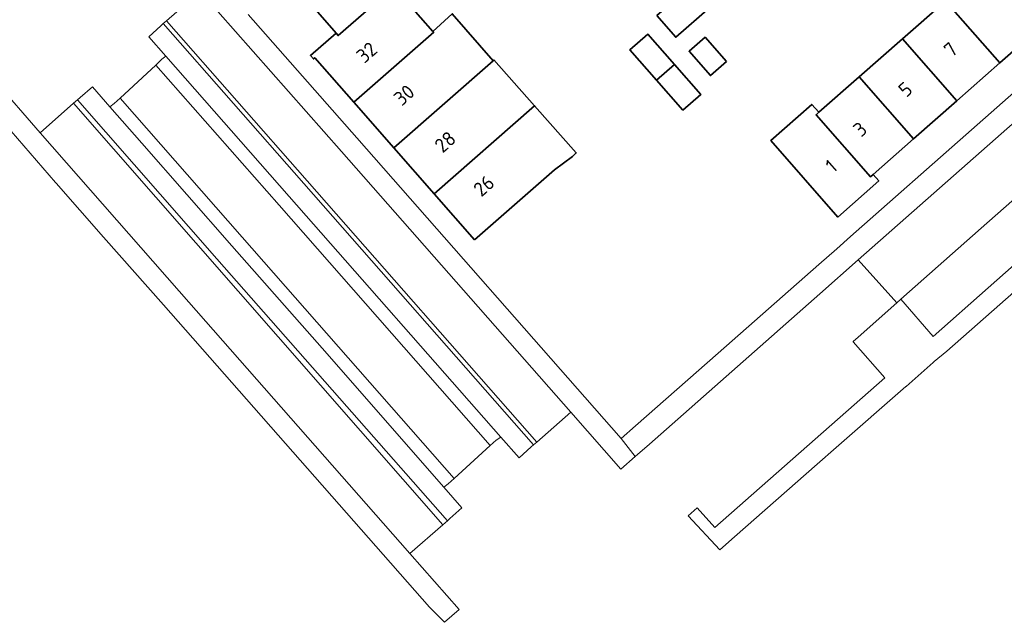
# Model space of a CAD drawing. Extents: x 150256 to 156914, y 461459 to 469481.
# Tile 549 of 656: x 154468 to 154561, y 467626 to 467683. Entities that reach past the tile are written whole.
import ezdxf
from ezdxf.enums import TextEntityAlignment as Align

# ---------------------------------------------------------------- set-up
doc = ezdxf.new("R2010")
doc.units = 0
doc.header["$LTSCALE"] = 0.75
for name, color, linetype, lineweight in [('B-RO-OG-BEBOUWING-GV', 6, 'CONTINUOUS', 35), ('B-RO-OG-BEBOUWING-T18', 1, 'CONTINUOUS', 18), ('B-RO-OG-TERREIN_CULTUURSCHEIDING-GV', 251, 'CONTINUOUS', 18), ('B-RO-VH-VERHARDING_BETONSTRAATSTEEN-GV', 251, 'CONTINUOUS', 18), ('B-RO-VH-VERHARDING_TEGEL-GV', 251, 'CONTINUOUS', 18)]:
    doc.layers.add(name, color=color, linetype=linetype, lineweight=lineweight)
doc.styles.add('NLCS-ISO-M200-T18', font='NLCS-ISO.ttf', dxfattribs={"height": 360})

msp = doc.modelspace()

# ---------------------------------------------------------------- linework, layer by layer
at = {"layer": 'B-RO-OG-BEBOUWING-GV'}
for points in [[(154495.13, 467684.582), (154497.947, 467681.343), (154498.143, 467681.118), (154503.363, 467685.704), (154503.561, 467685.479), (154506.731, 467688.264), (154506.454, 467688.579), (154506.266, 467688.414), (154503.371, 467691.709)], [(154495.13, 467684.582), (154497.947, 467681.343), (154498.143, 467681.118), (154503.363, 467685.704), (154503.561, 467685.479), (154506.731, 467688.264), (154506.454, 467688.579), (154506.266, 467688.414), (154503.371, 467691.709)], [(154555.233, 467684.356), (154560.337, 467678.542), (154564.392, 467682.107), (154559.291, 467687.918), (154557.662, 467689.774), (154553.599, 467686.217)], [(154555.233, 467684.356), (154560.337, 467678.542), (154564.392, 467682.107), (154559.291, 467687.918), (154557.662, 467689.774), (154553.599, 467686.217)], [(154499.62, 467674.84), (154507.12, 467681.429), (154507.056, 467681.502), (154503.561, 467685.479), (154503.363, 467685.704), (154498.143, 467681.118), (154497.947, 467681.343), (154495.538, 467679.229), (154495.815, 467678.913), (154495.943, 467679.025)], [(154499.62, 467674.84), (154507.12, 467681.429), (154507.056, 467681.502), (154503.561, 467685.479), (154503.363, 467685.704), (154498.143, 467681.118), (154497.947, 467681.343), (154495.538, 467679.229), (154495.815, 467678.913), (154495.943, 467679.025)], [(154528.092, 467682.986), (154529.873, 467680.957), (154533.03, 467683.727), (154531.249, 467685.756)], [(154528.092, 467682.986), (154529.873, 467680.957), (154533.03, 467683.727), (154531.249, 467685.756)], [(154560.337, 467678.542), (154555.233, 467684.356), (154551.174, 467680.793), (154556.281, 467674.976)], [(154560.337, 467678.542), (154555.233, 467684.356), (154551.174, 467680.793), (154556.281, 467674.976)], [(154507.056, 467681.502), (154507.12, 467681.429), (154499.62, 467674.84), (154503.382, 467670.558), (154512.708, 467678.751), (154508.862, 467683.163)], [(154507.056, 467681.502), (154507.12, 467681.429), (154499.62, 467674.84), (154503.382, 467670.558), (154512.708, 467678.751), (154508.862, 467683.163)], [(154528.059, 467676.931), (154529.74, 467678.407), (154527.25, 467681.236), (154525.558, 467679.775)], [(154528.059, 467676.931), (154529.74, 467678.407), (154527.25, 467681.236), (154525.558, 467679.775)], [(154534.637, 467678.66), (154532.633, 467680.954), (154531.127, 467679.638), (154533.131, 467677.344)], [(154534.637, 467678.66), (154532.633, 467680.954), (154531.127, 467679.638), (154533.131, 467677.344)], [(154556.281, 467674.976), (154551.174, 467680.793), (154547.116, 467677.231), (154552.226, 467671.41)], [(154556.281, 467674.976), (154551.174, 467680.793), (154547.116, 467677.231), (154552.226, 467671.41)], [(154503.382, 467670.558), (154507.177, 467666.239), (154516.598, 467674.516), (154512.783, 467678.817), (154512.708, 467678.751)], [(154503.382, 467670.558), (154507.177, 467666.239), (154516.598, 467674.516), (154512.783, 467678.817), (154512.708, 467678.751)], [(154529.74, 467678.407), (154528.059, 467676.931), (154530.537, 467674.112), (154532.231, 467675.576)], [(154529.74, 467678.407), (154528.059, 467676.931), (154530.537, 467674.112), (154532.231, 467675.576)], [(154552.226, 467671.41), (154547.116, 467677.231), (154543.33, 467673.908), (154543.057, 467673.669), (154548.17, 467667.844), (154548.422, 467668.066)], [(154552.226, 467671.41), (154547.116, 467677.231), (154543.33, 467673.908), (154543.057, 467673.669), (154548.17, 467667.844), (154548.422, 467668.066)], [(154510.972, 467661.919), (154518.472, 467668.508), (154520.161, 467669.741), (154520.525, 467670.087), (154516.598, 467674.516), (154507.177, 467666.239)], [(154510.972, 467661.919), (154518.472, 467668.508), (154520.161, 467669.741), (154520.525, 467670.087), (154516.598, 467674.516), (154507.177, 467666.239)], [(154548.422, 467668.066), (154548.17, 467667.844), (154543.057, 467673.669), (154543.33, 467673.908), (154542.658, 467674.649), (154538.795, 467671.249), (154545.104, 467664.062), (154548.95, 467667.469)], [(154548.422, 467668.066), (154548.17, 467667.844), (154543.057, 467673.669), (154543.33, 467673.908), (154542.658, 467674.649), (154538.795, 467671.249), (154545.104, 467664.062), (154548.95, 467667.469)]]:
    msp.add_lwpolyline(points, close=True, dxfattribs=at)
at = {"layer": 'B-RO-OG-TERREIN_CULTUURSCHEIDING-GV'}
for points in [[(154520.008, 467645.727), (154520.014, 467645.733), (154498.449, 467670.231), (154485.185, 467685.299), (154482.013, 467682.506), (154495.233, 467667.462), (154516.806, 467642.912)], [(154520.008, 467645.727), (154520.014, 467645.733), (154498.449, 467670.231), (154485.185, 467685.299), (154482.013, 467682.506), (154495.233, 467667.462), (154516.806, 467642.912)], [(154504.881, 467632.434), (154507.969, 467635.126), (154473.27, 467674.752), (154470.129, 467671.98), (154483.214, 467657.09), (154504.871, 467632.445)], [(154504.881, 467632.434), (154507.969, 467635.126), (154473.27, 467674.752), (154470.129, 467671.98), (154483.214, 467657.09), (154504.871, 467632.445)]]:
    msp.add_lwpolyline(points, close=True, dxfattribs=at)
at = {"layer": 'B-RO-VH-VERHARDING_BETONSTRAATSTEEN-GV'}
for points in [[(154465.823, 467676.929), (154470.129, 467671.98), (154473.27, 467674.752), (154473.634, 467675.073), (154473.887, 467675.297), (154475.043, 467676.31), (154476.692, 467674.426), (154477.083, 467674.742), (154477.643, 467675.226), (154481.003, 467678.342), (154481.576, 467678.879), (154481.945, 467679.164), (154480.349, 467680.986), (154481.478, 467682.026), (154481.713, 467682.242), (154482.013, 467682.506), (154485.185, 467685.299), (154480.857, 467690.162), (154477.246, 467694.22), (154471.836, 467700.299), (154466.864, 467695.893)], [(154465.823, 467676.929), (154470.129, 467671.98), (154473.27, 467674.752), (154473.634, 467675.073), (154473.887, 467675.297), (154475.043, 467676.31), (154476.692, 467674.426), (154477.083, 467674.742), (154477.643, 467675.226), (154481.003, 467678.342), (154481.576, 467678.879), (154481.945, 467679.164), (154480.349, 467680.986), (154481.478, 467682.026), (154481.713, 467682.242), (154482.013, 467682.506), (154485.185, 467685.299), (154480.857, 467690.162), (154477.246, 467694.22), (154471.836, 467700.299), (154466.864, 467695.893)], [(154592.579, 467700.23), (154547.026, 467660.034), (154550.643, 467655.986), (154551.034, 467656.333), (154551.039, 467656.337), (154558.585, 467663.013), (154574.278, 467676.813), (154582.132, 467683.759), (154590.465, 467691.266), (154596.767, 467696.684), (154597.59, 467697.426), (154597.331, 467697.72)], [(154592.579, 467700.23), (154547.026, 467660.034), (154550.643, 467655.986), (154551.034, 467656.333), (154551.039, 467656.337), (154558.585, 467663.013), (154574.278, 467676.813), (154582.132, 467683.759), (154590.465, 467691.266), (154596.767, 467696.684), (154597.59, 467697.426), (154597.331, 467697.72)]]:
    msp.add_lwpolyline(points, dxfattribs=at)
msp.add_lwpolyline([(154512.438, 467642.595), (154492.585, 467665.168), (154481.003, 467678.342), (154477.643, 467675.226), (154489.109, 467662.177), (154509.056, 467639.479)], close=True, dxfattribs=at)
msp.add_lwpolyline([(154512.438, 467642.595), (154492.585, 467665.168), (154481.003, 467678.342), (154477.643, 467675.226), (154489.109, 467662.177), (154509.056, 467639.479)], close=True, dxfattribs=at)
at = {"layer": 'B-RO-VH-VERHARDING_TEGEL-GV'}
for points in [[(154551.509, 467648.143), (154551.513, 467648.147), (154554.066, 467650.392), (154554.172, 467650.479), (154555.341, 467651.448), (154605.417, 467695.568), (154605.97, 467699.745), (154608.588, 467719.111), (154608.873, 467721.218), (154609.195, 467723.6), (154618.712, 467793.991)], [(154551.509, 467648.143), (154551.513, 467648.147), (154554.066, 467650.392), (154554.172, 467650.479), (154555.341, 467651.448), (154605.417, 467695.568), (154605.97, 467699.745), (154608.588, 467719.111), (154608.873, 467721.218), (154609.195, 467723.6), (154618.712, 467793.991)], [(154593.281, 467701.001), (154591.791, 467702.35), (154546.297, 467662.219), (154544.996, 467661.072), (154545.009, 467661.058), (154543.31, 467659.59), (154533.867, 467651.251), (154526.098, 467644.445), (154524.75, 467643.25), (154526.07, 467641.542), (154527.408, 467642.723)], [(154593.281, 467701.001), (154591.791, 467702.35), (154546.297, 467662.219), (154544.996, 467661.072), (154545.009, 467661.058), (154543.31, 467659.59), (154533.867, 467651.251), (154526.098, 467644.445), (154524.75, 467643.25), (154526.07, 467641.542), (154527.408, 467642.723)], [(154527.408, 467642.723), (154543.406, 467656.84), (154547.026, 467660.034), (154592.579, 467700.23)], [(154527.408, 467642.723), (154543.406, 467656.84), (154547.026, 467660.034), (154592.579, 467700.23)], [(154597.331, 467697.72), (154597.59, 467697.426), (154600.594, 467694.024), (154554.064, 467652.841), (154551.039, 467656.337), (154551.034, 467656.333), (154550.643, 467655.986), (154547.01, 467652.765), (154546.541, 467652.349), (154546.544, 467652.345), (154549.536, 467648.962), (154533.537, 467634.869), (154531.888, 467636.746), (154531.024, 467635.984), (154534.007, 467632.799), (154535.39, 467634.015), (154543.164, 467640.832), (154544.946, 467642.394), (154551.509, 467648.143)], [(154597.331, 467697.72), (154597.59, 467697.426), (154600.594, 467694.024), (154554.064, 467652.841), (154551.039, 467656.337), (154551.034, 467656.333), (154550.643, 467655.986), (154547.01, 467652.765), (154546.541, 467652.349), (154546.544, 467652.345), (154549.536, 467648.962), (154533.537, 467634.869), (154531.888, 467636.746), (154531.024, 467635.984), (154534.007, 467632.799), (154535.39, 467634.015), (154543.164, 467640.832), (154544.946, 467642.394), (154551.509, 467648.143)], [(154489.268, 467683.659), (154483.732, 467689.935), (154482.939, 467690.835), (154482.363, 467691.488), (154480.857, 467690.162), (154485.185, 467685.299), (154498.449, 467670.231), (154520.014, 467645.733), (154520.008, 467645.727), (154524.703, 467640.355), (154526.07, 467641.542), (154524.75, 467643.25), (154499.904, 467671.487), (154489.683, 467683.102)], [(154489.268, 467683.659), (154483.732, 467689.935), (154482.939, 467690.835), (154482.363, 467691.488), (154480.857, 467690.162), (154485.185, 467685.299), (154498.449, 467670.231), (154520.014, 467645.733), (154520.008, 467645.727), (154524.703, 467640.355), (154526.07, 467641.542), (154524.75, 467643.25), (154499.904, 467671.487), (154489.683, 467683.102)], [(154471.575, 467667.312), (154465.592, 467674.208), (154464.766, 467673.479), (154466.526, 467671.484), (154450.202, 467657.179), (154448.617, 467659.029), (154447.694, 467658.213), (154450.743, 467654.646)], [(154471.575, 467667.312), (154465.592, 467674.208), (154464.766, 467673.479), (154466.526, 467671.484), (154450.202, 467657.179), (154448.617, 467659.029), (154447.694, 467658.213), (154450.743, 467654.646)]]:
    msp.add_lwpolyline(points, dxfattribs=at)
for points in [[(154551.039, 467656.337), (154554.064, 467652.841), (154600.594, 467694.024), (154597.59, 467697.426), (154596.767, 467696.684), (154590.465, 467691.266), (154582.132, 467683.759), (154574.278, 467676.813), (154558.585, 467663.013)], [(154551.039, 467656.337), (154554.064, 467652.841), (154600.594, 467694.024), (154597.59, 467697.426), (154596.767, 467696.684), (154590.465, 467691.266), (154582.132, 467683.759), (154574.278, 467676.813), (154558.585, 467663.013)], [(154481.713, 467682.242), (154494.933, 467667.198), (154516.506, 467642.648), (154516.806, 467642.912), (154495.233, 467667.462), (154482.013, 467682.506)], [(154481.713, 467682.242), (154494.933, 467667.198), (154516.506, 467642.648), (154516.806, 467642.912), (154495.233, 467667.462), (154482.013, 467682.506)], [(154494.933, 467667.198), (154481.713, 467682.242), (154481.478, 467682.026), (154480.349, 467680.986), (154481.945, 467679.164), (154493.527, 467665.986), (154513.421, 467643.382), (154515.149, 467641.426), (154516.287, 467642.453), (154516.506, 467642.648)], [(154494.933, 467667.198), (154481.713, 467682.242), (154481.478, 467682.026), (154480.349, 467680.986), (154481.945, 467679.164), (154493.527, 467665.986), (154513.421, 467643.382), (154515.149, 467641.426), (154516.287, 467642.453), (154516.506, 467642.648)], [(154481.945, 467679.164), (154481.576, 467678.879), (154481.003, 467678.342), (154492.585, 467665.168), (154512.438, 467642.595), (154512.998, 467643.093), (154513.421, 467643.382), (154493.527, 467665.986)], [(154481.945, 467679.164), (154481.576, 467678.879), (154481.003, 467678.342), (154492.585, 467665.168), (154512.438, 467642.595), (154512.998, 467643.093), (154513.421, 467643.382), (154493.527, 467665.986)], [(154471.575, 467667.312), (154471.632, 467667.248), (154471.639, 467667.24), (154476.104, 467662.169), (154481.715, 467655.796), (154506.722, 467627.395), (154508.147, 467625.974), (154509.523, 467627.169), (154504.881, 467632.434), (154504.871, 467632.445), (154483.214, 467657.09), (154470.129, 467671.98), (154465.823, 467676.929), (154464.354, 467675.636), (154464.805, 467675.117), (154465.592, 467674.208)], [(154471.575, 467667.312), (154471.632, 467667.248), (154471.639, 467667.24), (154476.104, 467662.169), (154481.715, 467655.796), (154506.722, 467627.395), (154508.147, 467625.974), (154509.523, 467627.169), (154504.881, 467632.434), (154504.871, 467632.445), (154483.214, 467657.09), (154470.129, 467671.98), (154465.823, 467676.929), (154464.354, 467675.636), (154464.805, 467675.117), (154465.592, 467674.208)], [(154508.075, 467638.665), (154496.634, 467651.724), (154488.154, 467661.346), (154479.678, 467671.004), (154476.692, 467674.426), (154475.043, 467676.31), (154473.887, 467675.297), (154473.634, 467675.073), (154486.757, 467660.144), (154508.41, 467635.511), (154508.652, 467635.728), (154509.767, 467636.724)], [(154508.075, 467638.665), (154496.634, 467651.724), (154488.154, 467661.346), (154479.678, 467671.004), (154476.692, 467674.426), (154475.043, 467676.31), (154473.887, 467675.297), (154473.634, 467675.073), (154486.757, 467660.144), (154508.41, 467635.511), (154508.652, 467635.728), (154509.767, 467636.724)], [(154507.969, 467635.126), (154508.41, 467635.511), (154486.757, 467660.144), (154473.634, 467675.073), (154473.27, 467674.752)], [(154507.969, 467635.126), (154508.41, 467635.511), (154486.757, 467660.144), (154473.634, 467675.073), (154473.27, 467674.752)], [(154488.154, 467661.346), (154496.634, 467651.724), (154508.075, 467638.665), (154508.496, 467638.986), (154509.056, 467639.479), (154489.109, 467662.177), (154477.643, 467675.226), (154477.083, 467674.742), (154476.692, 467674.426), (154479.678, 467671.004)], [(154488.154, 467661.346), (154496.634, 467651.724), (154508.075, 467638.665), (154508.496, 467638.986), (154509.056, 467639.479), (154489.109, 467662.177), (154477.643, 467675.226), (154477.083, 467674.742), (154476.692, 467674.426), (154479.678, 467671.004)]]:
    msp.add_lwpolyline(points, close=True, dxfattribs=at)

# ---------------------------------------------------------------- texts
at = {"layer": 'B-RO-OG-BEBOUWING-T18', "style": 'NLCS-ISO-M200-T18'}
for s, rotation, p in [('32', 41.3, (154500.828, 467679.526)), ('32', 41.3, (154500.828, 467679.526)), ('7', 41.3, (154555.711, 467679.801)), ('7', 41.3, (154555.711, 467679.801)), ('5', 41.3, (154551.45, 467676.054)), ('5', 41.3, (154551.45, 467676.054)), ('30', 41.3, (154504.344, 467675.524)), ('30', 41.3, (154504.344, 467675.524)), ('3', 41.3, (154547.194, 467672.312)), ('3', 41.3, (154547.194, 467672.312)), ('28', 41.3, (154508.208, 467671.126)), ('28', 41.3, (154508.208, 467671.126)), ('1', 41.5, (154544.477, 467668.85)), ('1', 41.5, (154544.477, 467668.85)), ('26', 41.3, (154511.838, 467666.994)), ('26', 41.3, (154511.838, 467666.994))]:
    msp.add_text(s, height=1.35, rotation=rotation, dxfattribs=at).set_placement(p, align=Align.MIDDLE)

doc.saveas('drawing.dxf')
